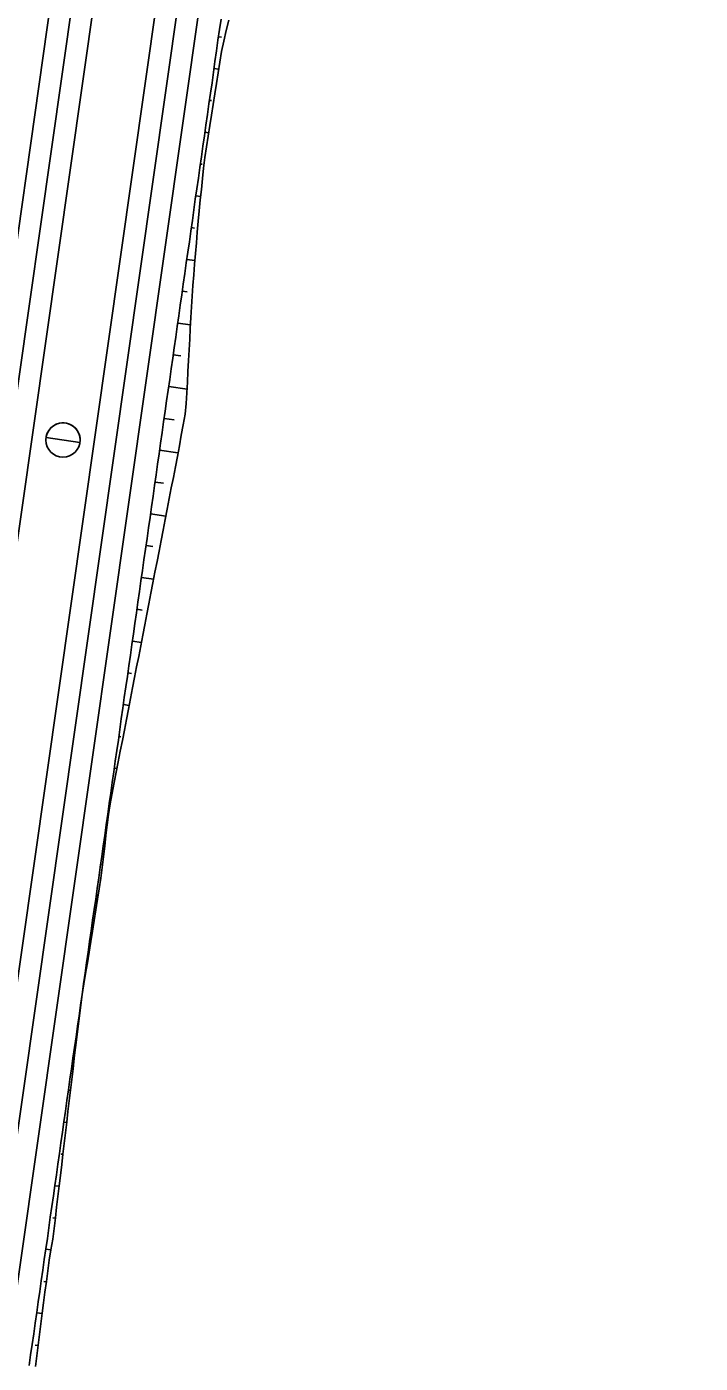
# Model space of a CAD drawing. Extents: x 6503541 to 6503743, y 5888004 to 5888145.
# Drawn here: x 6503704.53 to 6503705.285, y 5888123.154 to 5888124.651 of the extents above; entities that cross this region are included whole.
import ezdxf

# ---------------------------------------------------------------- set-up
doc = ezdxf.new("R2010")
doc.units = 0
doc.layers.add('12', color=7, linetype='Continuous')

msp = doc.modelspace()

# ---------------------------------------------------------------- linework, layer by layer
at = {"layer": '12'}
for p, q in [((6503703.334, 5888115.918), (6503705.1445, 5888128.6327)), ((6503703.8373, 5888119.6233), (6503705.1208, 5888128.6361)), ((6503703.3577, 5888115.9146), (6503705.1683, 5888128.6294)), ((6503703.4266, 5888115.9048), (6503705.2372, 5888128.6195)), ((6503703.4504, 5888115.9014), (6503705.2609, 5888128.6162)), ((6503704.0013, 5888119.5999), (6503705.2847, 5888128.6128)), ((6503704.7486, 5888124.6396), (6503704.7452, 5888124.6401)), ((6503704.7401, 5888124.6045), (6503704.7455, 5888124.6037)), ((6503704.7374, 5888124.5685), (6503704.735, 5888124.5688)), ((6503704.73, 5888124.5332), (6503704.7342, 5888124.5326)), ((6503704.7269, 5888124.4973), (6503704.7249, 5888124.4975)), ((6503704.7198, 5888124.4619), (6503704.7252, 5888124.4611)), ((6503704.7182, 5888124.4258), (6503704.7147, 5888124.4263)), ((6503704.7097, 5888124.3906), (6503704.7187, 5888124.3893)), ((6503704.7102, 5888124.3542), (6503704.7046, 5888124.355)), ((6503704.6995, 5888124.3193), (6503704.7138, 5888124.3173)), ((6503704.7031, 5888124.2825), (6503704.6944, 5888124.2837)), ((6503704.6894, 5888124.2481), (6503704.7099, 5888124.2451)), ((6503704.6954, 5888124.2108), (6503704.6843, 5888124.2124)), ((6503704.6792, 5888124.1768), (6503704.6998, 5888124.1738)), ((6503704.6836, 5888124.1398), (6503704.6741, 5888124.1411)), ((6503704.6691, 5888124.1055), (6503704.6862, 5888124.1031)), ((6503704.6717, 5888124.0688), (6503704.664, 5888124.0699)), ((6503704.6589, 5888124.0342), (6503704.6725, 5888124.0323)), ((6503704.6597, 5888123.9977), (6503704.6538, 5888123.9986)), ((6503704.6488, 5888123.9629), (6503704.6588, 5888123.9615)), ((6503704.6478, 5888123.9267), (6503704.6437, 5888123.9273)), ((6503704.6386, 5888123.8917), (6503704.6451, 5888123.8907)), ((6503704.6359, 5888123.8557), (6503704.6335, 5888123.856)), ((6503704.6285, 5888123.8204), (6503704.6314, 5888123.82)), ((6503704.6239, 5888123.7847), (6503704.6234, 5888123.7847)), ((6503704.6183, 5888123.7491), (6503704.6195, 5888123.7489)), ((6503704.6143, 5888123.7133), (6503704.6132, 5888123.7135)), ((6503704.6082, 5888123.6778), (6503704.6104, 5888123.6775)), ((6503704.6039, 5888123.6421), (6503704.6031, 5888123.6422)), ((6503704.598, 5888123.6065), (6503704.5989, 5888123.6064)), ((6503704.5924, 5888123.5666), (6503704.5923, 5888123.5666)), ((6503704.5925, 5888123.5669), (6503704.5924, 5888123.567)), ((6503704.5876, 5888123.5309), (6503704.5879, 5888123.5309)), ((6503704.5837, 5888123.4951), (6503704.5822, 5888123.4953)), ((6503704.5783, 5888123.4595), (6503704.5794, 5888123.4594)), ((6503704.5752, 5888123.4236), (6503704.572, 5888123.424)), ((6503704.5689, 5888123.3881), (6503704.5709, 5888123.3879)), ((6503704.5667, 5888123.3521), (6503704.5619, 5888123.3527)), ((6503704.5596, 5888123.3167), (6503704.5624, 5888123.3164)), ((6503704.5574, 5888123.2808), (6503704.5517, 5888123.2816)), ((6503704.5495, 5888123.2455), (6503704.5523, 5888123.2451)), ((6503704.5478, 5888123.2094), (6503704.5416, 5888123.2102)), ((6503704.5399, 5888123.1741), (6503704.5433, 5888123.1737))]:
    msp.add_line(p, q, dxfattribs=at)
for points in [[(6503704.5332, 5888123.1512), (6503704.5348, 5888123.163), (6503704.5365, 5888123.1749), (6503704.5382, 5888123.1868), (6503704.5399, 5888123.1987), (6503704.5416, 5888123.2106), (6503704.5433, 5888123.2224), (6503704.545, 5888123.2343), (6503704.5467, 5888123.2462), (6503704.5484, 5888123.2581), (6503704.5501, 5888123.27), (6503704.5518, 5888123.2818), (6503704.5535, 5888123.2937), (6503704.5551, 5888123.3056), (6503704.5568, 5888123.3175), (6503704.5585, 5888123.3294), (6503704.5602, 5888123.3412), (6503704.5619, 5888123.3531), (6503704.5636, 5888123.365), (6503704.5653, 5888123.3769), (6503704.567, 5888123.3888), (6503704.5687, 5888123.4006), (6503704.5704, 5888123.4125), (6503704.5721, 5888123.4244), (6503704.5738, 5888123.4363), (6503704.5754, 5888123.4482), (6503704.5771, 5888123.46), (6503704.5788, 5888123.4719), (6503704.5805, 5888123.4838), (6503704.5822, 5888123.4957), (6503704.5839, 5888123.5076), (6503704.5856, 5888123.5194), (6503704.5873, 5888123.5313), (6503704.589, 5888123.5432), (6503704.5907, 5888123.5551), (6503704.5924, 5888123.567), (6503704.5941, 5888123.5788), (6503704.5957, 5888123.5907), (6503704.5974, 5888123.6026), (6503704.5991, 5888123.6145), (6503704.6008, 5888123.6264), (6503704.6025, 5888123.6382), (6503704.6042, 5888123.6501), (6503704.6059, 5888123.662), (6503704.6076, 5888123.6739), (6503704.6093, 5888123.6858), (6503704.611, 5888123.6976), (6503704.6127, 5888123.7095), (6503704.6144, 5888123.7214), (6503704.616, 5888123.7333), (6503704.6177, 5888123.7452), (6503704.6194, 5888123.757), (6503704.6211, 5888123.7689), (6503704.6228, 5888123.7808), (6503704.6245, 5888123.7927), (6503704.6262, 5888123.8046), (6503704.6279, 5888123.8164), (6503704.6296, 5888123.8283), (6503704.6313, 5888123.8402), (6503704.633, 5888123.8521), (6503704.6347, 5888123.864), (6503704.6363, 5888123.8758), (6503704.638, 5888123.8877), (6503704.6397, 5888123.8996), (6503704.6414, 5888123.9115), (6503704.6431, 5888123.9234), (6503704.6448, 5888123.9352), (6503704.6465, 5888123.9471), (6503704.6482, 5888123.959), (6503704.6499, 5888123.9709), (6503704.6516, 5888123.9828), (6503704.6533, 5888123.9946), (6503704.655, 5888124.0065), (6503704.6566, 5888124.0184), (6503704.6583, 5888124.0303), (6503704.66, 5888124.0422), (6503704.6617, 5888124.054), (6503704.6634, 5888124.0659), (6503704.6651, 5888124.0778), (6503704.6668, 5888124.0897), (6503704.6685, 5888124.1016), (6503704.6702, 5888124.1134), (6503704.6719, 5888124.1253), (6503704.6736, 5888124.1372), (6503704.6753, 5888124.1491), (6503704.677, 5888124.161), (6503704.6786, 5888124.1728), (6503704.6803, 5888124.1847), (6503704.682, 5888124.1966), (6503704.6837, 5888124.2085), (6503704.6854, 5888124.2204), (6503704.6871, 5888124.2322), (6503704.6888, 5888124.2441), (6503704.6905, 5888124.256), (6503704.6922, 5888124.2679), (6503704.6939, 5888124.2798), (6503704.6956, 5888124.2916), (6503704.6973, 5888124.3035), (6503704.6989, 5888124.3154), (6503704.7006, 5888124.3273), (6503704.7023, 5888124.3392), (6503704.704, 5888124.351), (6503704.7057, 5888124.3629), (6503704.7074, 5888124.3748), (6503704.7091, 5888124.3867), (6503704.7108, 5888124.3986), (6503704.7125, 5888124.4104), (6503704.7142, 5888124.4223), (6503704.7159, 5888124.4342), (6503704.7176, 5888124.4461), (6503704.7192, 5888124.458), (6503704.7209, 5888124.4698), (6503704.7226, 5888124.4817), (6503704.7243, 5888124.4936), (6503704.726, 5888124.5055), (6503704.7277, 5888124.5174), (6503704.7294, 5888124.5292), (6503704.7311, 5888124.5411), (6503704.7328, 5888124.553), (6503704.7345, 5888124.5649), (6503704.7362, 5888124.5768), (6503704.7379, 5888124.5886), (6503704.7395, 5888124.6005), (6503704.7412, 5888124.6124), (6503704.7429, 5888124.6243), (6503704.7446, 5888124.6362), (6503704.7463, 5888124.6481), (6503704.748, 5888124.6599)], [(6503704.5925, 5888123.5669), (6503704.5944, 5888123.5788), (6503704.5963, 5888123.5906), (6503704.5983, 5888123.6025), (6503704.6002, 5888123.6143), (6503704.6021, 5888123.6262), (6503704.604, 5888123.638), (6503704.606, 5888123.6499), (6503704.6079, 5888123.6617), (6503704.6098, 5888123.6736), (6503704.6117, 5888123.6854), (6503704.6135, 5888123.6973), (6503704.6149, 5888123.7092), (6503704.6163, 5888123.7211), (6503704.6177, 5888123.733), (6503704.6191, 5888123.745), (6503704.6205, 5888123.7569), (6503704.6218, 5888123.7688), (6503704.6238, 5888123.7807), (6503704.626, 5888123.7925), (6503704.6283, 5888123.8043), (6503704.6306, 5888123.8161), (6503704.6329, 5888123.8278), (6503704.6352, 5888123.8396), (6503704.6375, 5888123.8514), (6503704.6398, 5888123.8632), (6503704.642, 5888123.875), (6503704.6443, 5888123.8868), (6503704.6466, 5888123.8986), (6503704.6489, 5888123.9104), (6503704.6512, 5888123.9222), (6503704.6535, 5888123.934), (6503704.6558, 5888123.9458), (6503704.658, 5888123.9576), (6503704.6603, 5888123.9694), (6503704.6626, 5888123.9812), (6503704.6649, 5888123.993), (6503704.6672, 5888124.0048), (6503704.6695, 5888124.0166), (6503704.6718, 5888124.0284), (6503704.674, 5888124.0402), (6503704.6763, 5888124.052), (6503704.6786, 5888124.0638), (6503704.6809, 5888124.0756), (6503704.6832, 5888124.0873), (6503704.6855, 5888124.0991), (6503704.6878, 5888124.1109), (6503704.6901, 5888124.1227), (6503704.6923, 5888124.1345), (6503704.6946, 5888124.1463), (6503704.6969, 5888124.1581), (6503704.6991, 5888124.1699), (6503704.7013, 5888124.1817), (6503704.7035, 5888124.1935), (6503704.7057, 5888124.2054), (6503704.7079, 5888124.2172), (6503704.7091, 5888124.2291), (6503704.7097, 5888124.2411), (6503704.7103, 5888124.2532), (6503704.711, 5888124.2652), (6503704.7116, 5888124.2772), (6503704.7123, 5888124.2893), (6503704.7129, 5888124.3013), (6503704.7136, 5888124.3133), (6503704.7142, 5888124.3254), (6503704.7148, 5888124.3374), (6503704.7155, 5888124.3494), (6503704.7164, 5888124.3614), (6503704.7174, 5888124.3734), (6503704.7184, 5888124.3854), (6503704.7194, 5888124.3973), (6503704.7204, 5888124.4093), (6503704.7214, 5888124.4213), (6503704.7224, 5888124.4333), (6503704.7235, 5888124.4452), (6503704.7247, 5888124.4572), (6503704.726, 5888124.4691), (6503704.7273, 5888124.4811), (6503704.7285, 5888124.493), (6503704.7298, 5888124.5049), (6503704.7317, 5888124.5168), (6503704.7336, 5888124.5287), (6503704.7354, 5888124.5405), (6503704.7373, 5888124.5524), (6503704.7392, 5888124.5642), (6503704.7411, 5888124.5761), (6503704.743, 5888124.5879), (6503704.7448, 5888124.5998), (6503704.7467, 5888124.6116), (6503704.7486, 5888124.6235), (6503704.7511, 5888124.6353), (6503704.7539, 5888124.647), (6503704.7567, 5888124.6587)], [(6503704.552, 5888124.1909), (6503704.59, 5888124.1855)], [(6503704.5403, 5888123.1501), (6503704.5418, 5888123.162), (6503704.5433, 5888123.1739), (6503704.5448, 5888123.1859), (6503704.5463, 5888123.1978), (6503704.5478, 5888123.2097), (6503704.5493, 5888123.2216), (6503704.5508, 5888123.2335), (6503704.5524, 5888123.2454), (6503704.5539, 5888123.2573), (6503704.5554, 5888123.2692), (6503704.5574, 5888123.281), (6503704.5596, 5888123.2928), (6503704.5611, 5888123.3047), (6503704.5625, 5888123.3167), (6503704.5639, 5888123.3286), (6503704.5653, 5888123.3405), (6503704.5667, 5888123.3524), (6503704.5681, 5888123.3643), (6503704.5696, 5888123.3763), (6503704.571, 5888123.3882), (6503704.5724, 5888123.4001), (6503704.5738, 5888123.412), (6503704.5752, 5888123.4239), (6503704.5766, 5888123.4359), (6503704.5781, 5888123.4478), (6503704.5795, 5888123.4597), (6503704.5809, 5888123.4716), (6503704.5823, 5888123.4835), (6503704.5837, 5888123.4955), (6503704.5851, 5888123.5074), (6503704.5866, 5888123.5193), (6503704.588, 5888123.5312), (6503704.5894, 5888123.5431), (6503704.5908, 5888123.5551), (6503704.5925, 5888123.5669)]]:
    msp.add_lwpolyline(points, dxfattribs=at)
msp.add_circle((6503704.571, 5888124.1882), 0.0192, dxfattribs=at)
for start, end in [(47.4484, 171.8957), (351.8957, 47.4484)]:
    msp.add_arc((6503704.571, 5888124.1882), 0.0192, start, end, dxfattribs=at)

doc.saveas('drawing.dxf')
